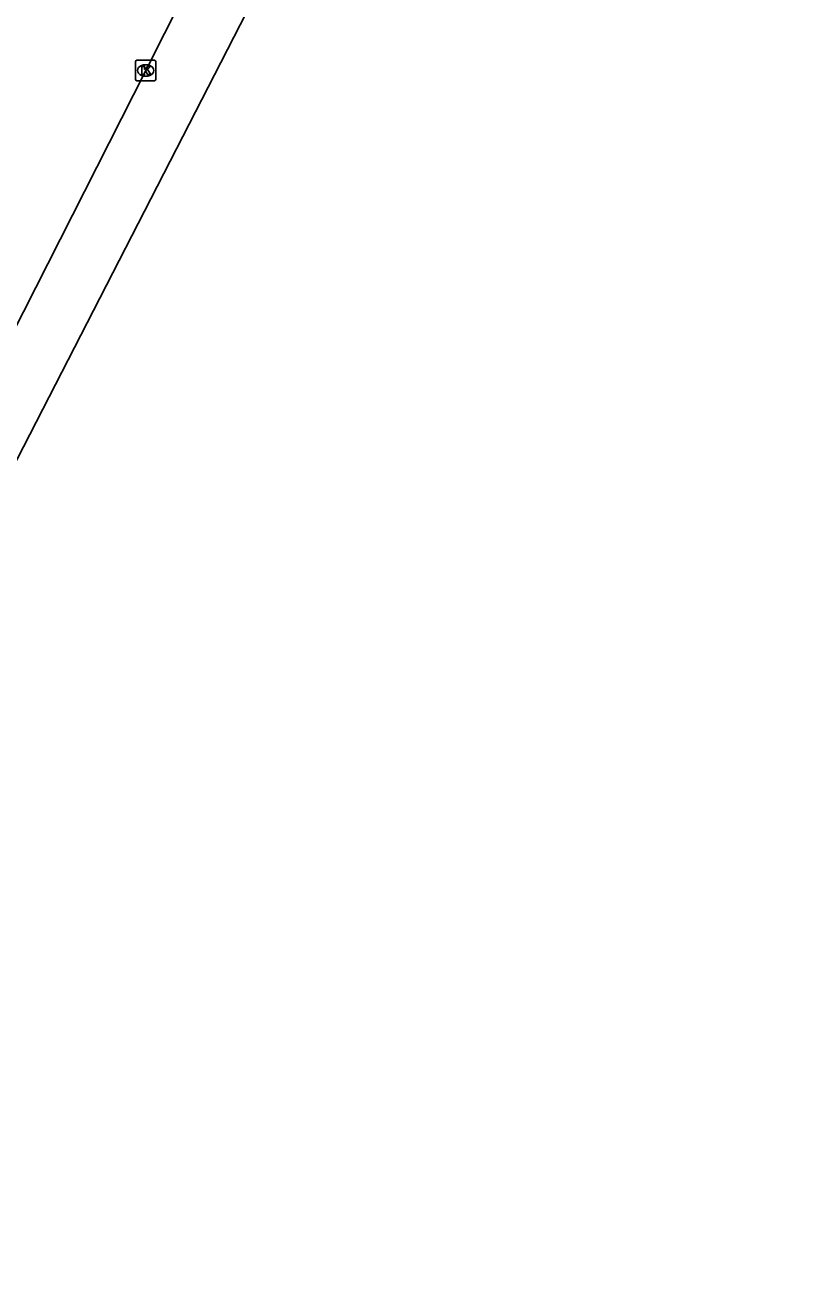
# Model space of a CAD drawing. Extents: x 161243 to 161752, y 384138 to 384885.
# Drawn here: x 161548.9 to 161586.9, y 384350.5 to 384411.8 of the extents above; entities that cross this region are included whole.
import ezdxf

# ---------------------------------------------------------------- set-up
doc = ezdxf.new("R2010")
doc.units = 0
doc.layers.add('IMGEO_Kolk', color=7, linetype='Continuous')
doc.layers.add('IMGEO_Rijbaan_lokaal_gesloten', color=7, linetype='Continuous')

msp = doc.modelspace()

# ---------------------------------------------------------------- linework, layer by layer
at = {"layer": 'IMGEO_Kolk'}
for p, q in [((161554.237, 384409.125), (161554.237, 384409.977)), ((161554.312, 384410.051), (161555.164, 384410.051)), ((161555.238, 384409.977), (161555.238, 384409.125)), ((161554.725, 384409.831), (161554.75, 384409.831)), ((161555.164, 384409.051), (161554.312, 384409.051)), ((161554.748, 384409.271), (161554.723, 384409.271))]:
    msp.add_line(p, q, dxfattribs=at)
for points in [[(161554.237, 384409.125), (161554.237, 384409.977)], [(161554.312, 384410.051), (161555.164, 384410.051)], [(161555.238, 384409.977), (161555.238, 384409.125)], [(161554.558, 384409.751), (161554.681, 384409.751), (161554.681, 384409.6), (161554.811, 384409.751), (161554.975, 384409.751), (161554.829, 384409.6), (161554.982, 384409.351), (161554.83, 384409.351), (161554.745, 384409.515), (161554.681, 384409.448), (161554.681, 384409.351), (161554.558, 384409.351), (161554.558, 384409.751)], [(161555.164, 384409.051), (161554.312, 384409.051)]]:
    msp.add_lwpolyline(points, dxfattribs=at)
for centre, start, end in [((161554.314, 384409.975), 91.55205, 178.44795), ((161554.314, 384409.975), 91.55205, 178.44795), ((161555.162, 384409.975), 1.55205, 88.44795), ((161555.162, 384409.975), 1.55205, 88.44795), ((161554.314, 384409.127), 181.55205, 268.44795), ((161554.314, 384409.127), 181.55205, 268.44795), ((161555.162, 384409.127), 271.55205, 358.44795), ((161555.162, 384409.127), 271.55205, 358.44795)]:
    msp.add_arc(centre, 0.0765, start, end, dxfattribs=at)
for centre, major_axis, ratio, start_param, end_param in [((161554.724, 384409.551), (-0.387, 0.002), 0.722429, 4.712389, 7.853982), ((161554.749, 384409.551), (-0.39, 0.002), 0.717154, 1.570796, 4.712389)]:
    msp.add_ellipse(centre, major_axis=major_axis, ratio=ratio, start_param=start_param, end_param=end_param, dxfattribs=at)
at = {"layer": 'IMGEO_Rijbaan_lokaal_gesloten'}
for points in [[(161638.668, 384567.921), (161627.681, 384546.777), (161605.302, 384502.824), (161593.763, 384479.586), (161574.873, 384442.021), (161545.035, 384383.956), (161539.238, 384372.041), (161525.285, 384343.063), (161517.236, 384325.784), (161510.904, 384308.827), (161504.035, 384290.582), (161498.991, 384275.235), (161492.66, 384254.201), (161489.655, 384243.039), (161484.933, 384223.293), (161481.713, 384206.981), (161478.494, 384189.488), (161475.768, 384168.523)], [(161582.611, 384464.512), (161581.158, 384461.641), (161571.006, 384441.598), (161562.641, 384425.122), (161560.182, 384420.321), (161554.738, 384409.551), (161544.577, 384389.539), (161535.296, 384371.307)]]:
    msp.add_lwpolyline(points, dxfattribs=at)

doc.saveas('drawing.dxf')
